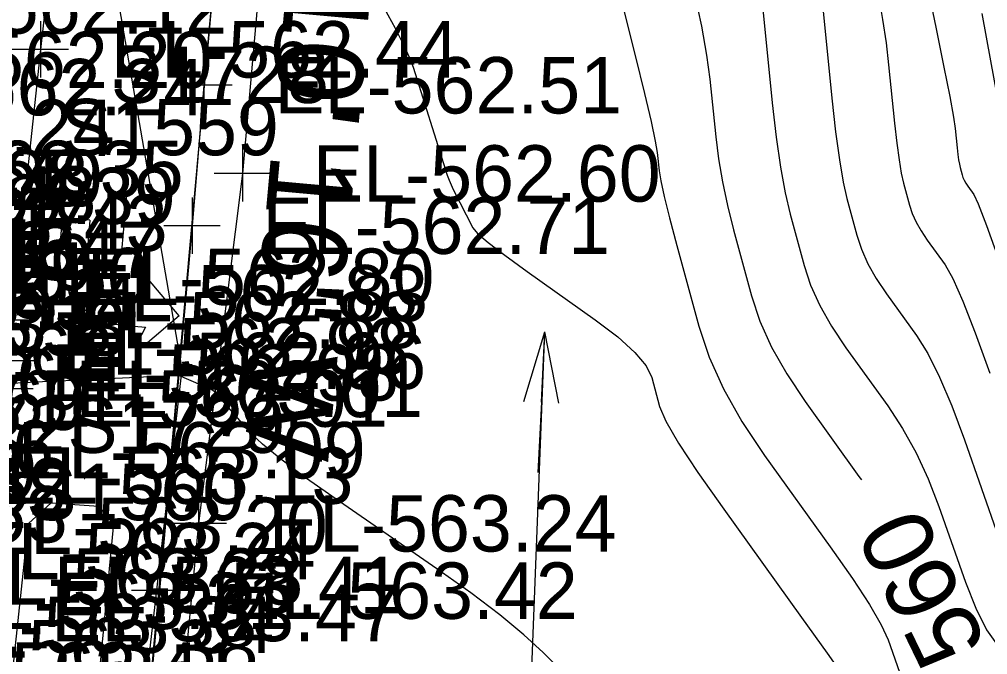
# Model space of a CAD drawing. Extents: x 1724534 to 1727318, y 657156 to 660047.
# Drawn here: x 1725431.9 to 1725500.6, y 658692.5 to 658737.6 of the extents above; entities that cross this region are included whole.
import ezdxf

# ---------------------------------------------------------------- set-up
doc = ezdxf.new("R2010")
doc.units = 0
for name, color, linetype in [('SURVEY - CENTERLINE - Preliminary', 7, 'Continuous'), ('SURVEY - CENTERLINE - Preliminary Text', 7, 'Continuous'), ('SURVEY - CONTOURS - Index with Text', 7, 'Continuous'), ('SURVEY - CONTOURS - Intermediate with optional Text', 7, 'Continuous'), ('SURVEY - CONTROL - Points - Elevations', 7, 'Continuous'), ('SURVEY - DRAINAGE - Area Shapes', 7, 'Continuous'), ('SURVEY - DRAINAGE - Storm Sewer', 7, 'Continuous'), ('SURVEY - TRAFFIC CONTROL - Pavement Marking - Points - Elevations', 7, 'Continuous'), ('SURVEY - TRAFFIC CONTROL - Pavement Marking - Points - Locators', 7, 'Continuous'), ('SURVEY - TRAFFIC CONTROL - Pavement Marking - Points - Numbers', 7, 'Continuous'), ('SURVEY - TRAFFIC CONTROL - Pavement Marking with Text', 7, 'Continuous'), ('SURVEY - TRANSPORTATION - Features', 7, 'Continuous'), ('SURVEY - TRANSPORTATION - Features - Points - Elevations', 7, 'Continuous'), ('SURVEY - TRANSPORTATION - Features - Points - Locators', 7, 'Continuous'), ('SURVEY - TRANSPORTATION - Features - Points - Numbers', 7, 'Continuous'), ('SURVEY - TRANSPORTATION - Roads', 7, 'Continuous'), ('SURVEY - TRANSPORTATION - Roads - Points - Elevations', 7, 'Continuous'), ('SURVEY - TRANSPORTATION - Roads - Points - Locators', 7, 'Continuous'), ('SURVEY - TRANSPORTATION - Roads - Points - Numbers', 7, 'Continuous'), ('SURVEY - UTILITIES - Electric (Underground) with Text', 7, 'Continuous')]:
    doc.layers.add(name, color=color, linetype=linetype)

msp = doc.modelspace()

# ---------------------------------------------------------------- linework, layer by layer
at = {"layer": 'SURVEY - CENTERLINE - Preliminary'}
msp.add_line((1725447.008, 658755.214), (1725435.03, 658622.859), dxfattribs=at)
msp.add_line((1725447.008, 658755.214), (1725435.03, 658622.859), dxfattribs=at)
msp.add_line((1725447.008, 658755.214), (1725435.03, 658622.859), dxfattribs=at)
at = {"layer": 'SURVEY - CONTOURS - Index with Text'}
for points in [[(1725479.765, 658739.476), (1725480.276, 658737.084), (1725480.646, 658735.034), (1725480.874, 658733.327), (1725481.292, 658729.233), (1725481.489, 658727.67), (1725481.765, 658726.05), (1725482.122, 658724.374), (1725482.558, 658722.643), (1725483.829, 658717.95), (1725484.425, 658716.161), (1725485.259, 658714.315), (1725486.333, 658712.412), (1725487.646, 658710.451), (1725491.465, 658705.146), (1725491.638, 658704.894)], [(1725500.188, 658737.991), (1725501.361, 658731.538)]]:
    msp.add_lwpolyline(points, dxfattribs=at)
at = {"layer": 'SURVEY - CONTOURS - Intermediate with optional Text'}
for points in [[(1725495.258, 658744.983), (1725496.935, 658736.897), (1725497.492, 658734.181), (1725497.905, 658732.095), (1725498.173, 658730.64), (1725498.297, 658729.817), (1725498.436, 658728.461), (1725498.487, 658727.992), (1725498.539, 658727.602), (1725498.591, 658727.292), (1725498.643, 658727.06), (1725498.782, 658726.548), (1725498.847, 658726.353), (1725498.938, 658726.151), (1725499.055, 658725.944), (1725499.199, 658725.73), (1725499.615, 658725.151), (1725499.916, 658724.492), (1725500.507, 658722.949), (1725501.387, 658720.521)], [(1725473.668, 658742.645), (1725475.594, 658734.913), (1725476.232, 658732.315), (1725476.702, 658730.319), (1725477.004, 658728.925), (1725477.138, 658728.133), (1725477.272, 658726.824), (1725477.388, 658726.125), (1725477.638, 658725.011), (1725478.021, 658723.482), (1725478.537, 658721.538), (1725480.09, 658715.8), (1725480.819, 658713.613), (1725481.84, 658711.356), (1725483.152, 658709.029), (1725484.757, 658706.632), (1725489.427, 658700.145), (1725490.997, 658697.909), (1725492.204, 658696.066), (1725493.049, 658694.615), (1725493.532, 658693.557), (1725494.337, 658691.26)], [(1725488.841, 658738.858), (1725489.545, 658731.97), (1725489.809, 658729.587), (1725490.073, 658727.607), (1725490.337, 658726.028), (1725490.601, 658724.851), (1725491.305, 658722.249), (1725491.636, 658721.257), (1725492.099, 658720.233), (1725492.694, 658719.178), (1725493.422, 658718.09), (1725495.54, 658715.149), (1725496.348, 658713.859), (1725497.186, 658712.196), (1725498.052, 658710.159), (1725498.946, 658707.749), (1725501.37, 658700.825)], [(1725492.848, 658739.282), (1725493.143, 658737.566), (1725493.384, 658735.917), (1725493.569, 658734.337), (1725493.99, 658730.215), (1725494.148, 658728.79), (1725494.306, 658727.605), (1725494.464, 658726.66), (1725494.622, 658725.956), (1725495.044, 658724.398), (1725495.241, 658723.805), (1725495.518, 658723.192), (1725495.875, 658722.561), (1725496.31, 658721.91), (1725497.578, 658720.15), (1725498.132, 658719.175), (1725498.846, 658717.572), (1725499.719, 658715.34), (1725500.751, 658712.48)], [(1725457.764, 658738.364), (1725458.536, 658736.938), (1725459.135, 658735.767), (1725459.562, 658734.85), (1725459.816, 658734.188), (1725462.101, 658726.903), (1725462.226, 658726.528), (1725462.362, 658726.169), (1725462.509, 658725.825), (1725462.666, 658725.496), (1725464.041, 658722.779), (1725464.382, 658722.39), (1725465.142, 658721.745), (1725466.32, 658720.844), (1725467.916, 658719.686), (1725472.731, 658716.259), (1725474.337, 658715.038), (1725475.543, 658713.947), (1725476.35, 658712.984), (1725476.758, 658712.151), (1725477.313, 658710.1), (1725477.754, 658709.068), (1725478.66, 658707.51), (1725480.032, 658705.424), (1725481.869, 658702.812), (1725487.389, 658695.144), (1725489.213, 658692.593), (1725490.544, 658690.69)], [(1725484.609, 658738.521), (1725485.312, 658731.642), (1725485.589, 658729.214), (1725485.892, 658727.089), (1725486.223, 658725.266), (1725486.58, 658723.747), (1725487.567, 658720.099), (1725488.03, 658718.709), (1725488.679, 658717.274), (1725489.514, 658715.795), (1725490.534, 658714.271), (1725493.502, 658710.148), (1725494.565, 658708.542), (1725495.525, 658706.819), (1725496.384, 658704.978), (1725497.142, 658703.018), (1725499.026, 658697.636), (1725499.754, 658695.786), (1725500.524, 658694.27), (1725501.336, 658693.09)], [(1725472.181, 658689.471), (1725469.037, 658692.64), (1725467.682, 658693.904), (1725465.973, 658695.317), (1725463.912, 658696.88), (1725461.497, 658698.593), (1725454.587, 658703.36), (1725452.251, 658705.004), (1725450.426, 658706.358), (1725449.112, 658707.423), (1725448.307, 658708.2), (1725445.747, 658711.148), (1725445.548, 658711.264), (1725445.467, 658711.304), (1725445.312, 658711.376), (1725444.776, 658711.613), (1725443.174, 658712.312), (1725434.651, 658711.901), (1725433.929, 658711.867), (1725430.877, 658711.722)]]:
    msp.add_lwpolyline(points, dxfattribs=at)
at = {"layer": 'SURVEY - DRAINAGE - Area Shapes'}
msp.add_lwpolyline([(1725413.857, 659016.262), (1725457.865, 659006.777), (1725450.771, 658971.313), (1725440.158, 658905.178), (1725430.327, 658830.786), (1725434.818, 658762.279), (1725443.395, 658712.742), (1725438.076, 658666.381), (1725439.858, 658660.363), (1725446.978, 658655.619), (1725466.254, 658652.836), (1725462.782, 658619.36), (1725332.114, 658635.492), (1725320.808, 658709.212), (1725296.636, 658734.956), (1725279.099, 658753.634), (1725289.919, 658934.648), (1725297.605, 659050.843)], close=True, dxfattribs=at)
at = {"layer": 'SURVEY - DRAINAGE - Storm Sewer'}
for p, q in [((1725466.699, 658652.075), (1725469.161, 658715.4)), ((1725467.671, 658710.467), (1725469.161, 658715.4)), ((1725468.919, 658710.406), (1725469.161, 658715.4)), ((1725468.919, 658710.406), (1725469.161, 658715.4)), ((1725470.168, 658710.346), (1725469.161, 658715.4)), ((1725468.919, 658710.406), (1725468.677, 658705.413))]:
    msp.add_line(p, q, dxfattribs=at)
at = {"layer": 'SURVEY - TRAFFIC CONTROL - Pavement Marking - Points - Locators'}
for p, q in [((1725433.358, 658737.444), (1725433.358, 658733.444)), ((1725435.358, 658735.444), (1725431.358, 658735.444)), ((1725439.146, 658721.117), (1725439.484, 658725.103)), ((1725441.308, 658722.941), (1725437.322, 658723.279)), ((1725433.642, 658719.312), (1725429.642, 658719.312))]:
    msp.add_line(p, q, dxfattribs=at)
at = {"layer": 'SURVEY - TRAFFIC CONTROL - Pavement Marking with Text'}
for p, q in [((1725434.903, 658723.485), (1725434.709, 658721.197)), ((1725436.864, 658723.318), (1725434.903, 658723.485)), ((1725436.864, 658723.318), (1725436.67, 658721.03)), ((1725440.972, 658717.702), (1725440.6, 658718.874)), ((1725443.2, 658716.526), (1725441.022, 658719.107)), ((1725439.361, 658717.839), (1725440.972, 658717.702)), ((1725443.2, 658716.526), (1725440.618, 658714.348)), ((1725439.195, 658715.878), (1725440.807, 658715.741)), ((1725440.807, 658715.741), (1725440.241, 658714.649))]:
    msp.add_line(p, q, dxfattribs=at)
msp.add_lwpolyline([(1725460.313, 658957.642), (1725453.259, 658902.135), (1725452.764, 658898.17), (1725443.879, 658826.783), (1725443.64, 658824.8), (1725439.422, 658789.083), (1725439.193, 658787.097), (1725436.275, 658761.27), (1725433.358, 658735.444), (1725431.642, 658719.312)], dxfattribs=at)
for centre, radius, start, end in [((1725439.611, 658720.781), 4.92, 175.14613, 265.14613), ((1725439.611, 658720.781), 2.952, 175.14613, 265.14613), ((1725440.834, 658718.949), 0.246, 40.14613, 197.63929), ((1725440.46, 658714.536), 0.246, 152.69787, 310.14613)]:
    msp.add_arc(centre, radius, start, end, dxfattribs=at)
at = {"layer": 'SURVEY - TRANSPORTATION - Features'}
msp.add_lwpolyline([(1725466.187, 658887.82), (1725463.008, 658863.047), (1725460.29, 658838.183), (1725456.884, 658813.49), (1725454.083, 658788.722), (1725451.229, 658763.96), (1725449.904, 658751.509), (1725447.7, 658726.64), (1725444.57, 658701.814), (1725442.188, 658676.935)], dxfattribs=at)
at = {"layer": 'SURVEY - TRANSPORTATION - Features - Points - Locators'}
for p, q in [((1725447.7, 658728.64), (1725447.7, 658724.64)), ((1725449.7, 658726.64), (1725445.7, 658726.64)), ((1725444.57, 658703.814), (1725444.57, 658699.814)), ((1725446.57, 658701.814), (1725442.57, 658701.814))]:
    msp.add_line(p, q, dxfattribs=at)
at = {"layer": 'SURVEY - TRANSPORTATION - Roads'}
msp.add_lwpolyline([(1725462.646, 658885.729), (1725459.817, 658863.933), (1725459.564, 658861.952), (1725457.312, 658844.112), (1725457.049, 658842.132), (1725454.877, 658826.297), (1725454.612, 658824.317), (1725452.888, 658810.439), (1725452.647, 658808.456), (1725449.994, 658784.63), (1725449.78, 658782.644), (1725448.321, 658768.733), (1725447.937, 658764.752), (1725446.79, 658752.808), (1725446.602, 658750.817), (1725444.961, 658732.894), (1725444.117, 658722.93), (1725441.817, 658697.04), (1725439.972, 658677.141), (1725439.836, 658675.163), (1725438.594, 658662.243), (1725441.588, 658661.99), (1725441.66, 658660.929), (1725441.999, 658659.071)], dxfattribs=at)
at = {"layer": 'SURVEY - TRANSPORTATION - Roads - Points - Locators'}
for p, q in [((1725444.961, 658734.894), (1725444.961, 658730.894)), ((1725446.961, 658732.894), (1725442.961, 658732.894)), ((1725444.117, 658724.93), (1725444.117, 658720.93)), ((1725446.117, 658722.93), (1725442.117, 658722.93)), ((1725433.642, 658719.312), (1725429.642, 658719.312)), ((1725433.186, 658718.144), (1725429.186, 658718.144)), ((1725432.578, 658716.24), (1725428.578, 658716.24)), ((1725433.049, 658713.342), (1725429.049, 658713.342)), ((1725432.838, 658711.354), (1725428.838, 658711.354)), ((1725441.817, 658699.04), (1725441.817, 658695.04)), ((1725443.817, 658697.04), (1725439.817, 658697.04))]:
    msp.add_line(p, q, dxfattribs=at)
at = {"layer": 'SURVEY - UTILITIES - Electric (Underground) with Text'}
msp.add_lwpolyline([(1725409.805, 658669.473), (1725425.278, 658665.392), (1725427.186, 658676.035), (1725429.996, 658678.52), (1725432.509, 658701.793), (1725434.115, 658703.27), (1725437.481, 658703.029), (1725438.538, 658701.806), (1725436.515, 658680.505), (1725435.335, 658678.673), (1725430.353, 658678.759)], dxfattribs=at)

# ---------------------------------------------------------------- texts
at = {"layer": 'SURVEY - CENTERLINE - Preliminary Text'}
msp.add_text('S 5%%d 10\' 16" W', height=6, rotation=264.8289, dxfattribs=at).set_placement((1725452.465, 658758.202))
at = {"layer": 'SURVEY - CONTOURS - Index with Text'}
msp.add_text('560', height=5, rotation=115.87222, dxfattribs=at).set_placement((1725500.582, 658693.215))
at = {"layer": 'SURVEY - CONTROL - Points - Elevations'}
msp.add_text('EL-562.63', height=5, dxfattribs=at).set_placement((1725401.383, 658705.353))
at = {"layer": 'SURVEY - TRAFFIC CONTROL - Pavement Marking - Points - Elevations'}
for s, p in [('EL-562.44', (1725438.358, 658733.444)), ('EL-562.80', (1725436.642, 658717.312))]:
    msp.add_text(s, height=4, dxfattribs=at).set_placement(p)
at = {"layer": 'SURVEY - TRAFFIC CONTROL - Pavement Marking - Points - Numbers'}
msp.add_text('S888', height=4, dxfattribs=at).set_placement((1725424.259, 658724.312))
at = {"layer": 'SURVEY - TRANSPORTATION - Features - Points - Elevations'}
for s, p in [('EL-562.24', (1725413.931, 658727.883)), ('EL-562.60', (1725452.7, 658724.64)), ('EL-562.48', (1725411.226, 658719.074)), ('EL-562.53', (1725409.106, 658713.945)), ('EL-563.24', (1725449.57, 658699.814))]:
    msp.add_text(s, height=4, dxfattribs=at).set_placement(p)
at = {"layer": 'SURVEY - TRANSPORTATION - Features - Points - Numbers'}
for s, p in [('S1728', (1725438.365, 658731.64)), ('S1729', (1725435.267, 658706.814))]:
    msp.add_text(s, height=4, dxfattribs=at).set_placement(p)
at = {"layer": 'SURVEY - TRANSPORTATION - Roads - Points - Elevations'}
for s, p in [('EL-562.12', (1725421.933, 658736.555)), ('EL-562.20', (1725420.883, 658732.696)), ('EL-562.24', (1725420.369, 658730.764)), ('EL-562.51', (1725449.961, 658730.894)), ('EL-562.35', (1725418.832, 658724.964)), ('EL-562.39', (1725418.281, 658723.042)), ('EL-562.43', (1725417.702, 658721.128)), ('EL-562.71', (1725449.117, 658720.93)), ('EL-562.47', (1725417.08, 658719.229)), ('EL-562.50', (1725416.376, 658717.357)), ('EL-562.80', (1725436.642, 658717.312)), ('EL-562.83', (1725436.186, 658716.144)), ('EL-562.54', (1725415.594, 658715.518)), ('EL-562.88', (1725435.578, 658714.24)), ('EL-562.58', (1725414.745, 658713.708)), ('EL-562.93', (1725434.857, 658712.374)), ('EL-562.62', (1725413.85, 658711.919)), ('EL-562.96', (1725436.049, 658711.342)), ('EL-562.67', (1725412.912, 658710.153)), ('EL-562.98', (1725434.115, 658710.517)), ('EL-563.01', (1725435.838, 658709.354)), ('EL-563.01', (1725433.355, 658708.668)), ('EL-562.69', (1725411.884, 658708.44)), ('EL-562.72', (1725410.795, 658706.763)), ('EL-562.76', (1725409.645, 658705.127)), ('EL-563.09', (1725431.763, 658704.999)), ('EL-562.79', (1725408.438, 658703.535)), ('EL-563.13', (1725430.888, 658703.202)), ('EL-563.20', (1725429.069, 658699.641)), ('EL-563.24', (1725428.194, 658697.842)), ('EL-563.28', (1725427.324, 658696.042)), ('EL-563.41', (1725434.315, 658695.442)), ('EL-563.42', (1725446.817, 658695.04)), ('EL-563.31', (1725426.325, 658694.312)), ('EL-563.47', (1725434.114, 658693.453)), ('EL-563.34', (1725425.268, 658692.614)), ('EL-563.38', (1725424.146, 658690.961)), ('EL-563.41', (1725422.931, 658689.373))]:
    msp.add_text(s, height=4, dxfattribs=at).set_placement(p)
at = {"layer": 'SURVEY - TRANSPORTATION - Roads - Points - Numbers'}
for s, p in [('S1559', (1725434.814, 658727.93)), ('S1449', (1725422.339, 658724.312)), ('S1448', (1725421.851, 658723.144)), ('S1447', (1725421.29, 658721.24)), ('S1446', (1725420.459, 658719.374)), ('S1450', (1725421.588, 658718.342)), ('S1445', (1725419.827, 658717.517)), ('S1451', (1725421.708, 658716.354)), ('S1444', (1725419.067, 658715.668)), ('S1443', (1725417.475, 658711.999)), ('S1452', (1725420.027, 658702.442)), ('S1560', (1725432.356, 658702.04)), ('S1453', (1725419.826, 658700.453))]:
    msp.add_text(s, height=4, dxfattribs=at).set_placement(p)

doc.saveas('drawing.dxf')
